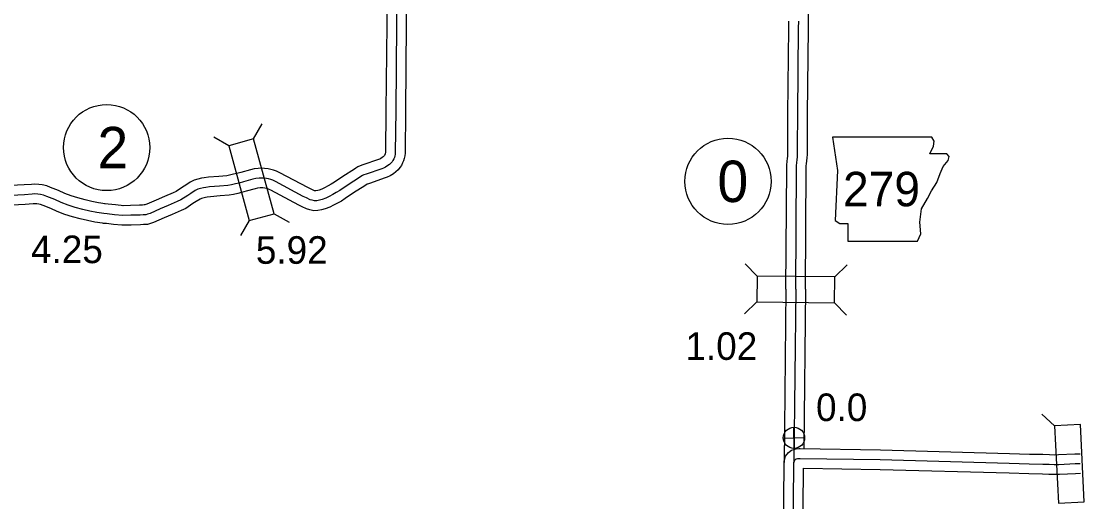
# Model space of a CAD drawing. Extents: x -83719 to 153526, y -11835 to 11446.
# Drawn here: x 5745 to 6285, y 166 to 411 of the extents above; entities that cross this region are included whole.
import ezdxf

# ---------------------------------------------------------------- set-up
doc = ezdxf.new("R2010")
doc.units = 0
for name, color, linetype in [('Level 10', 7, 'Continuous'), ('Level 11', 7, 'Continuous'), ('Level 20', 7, 'Continuous'), ('Level 21', 7, 'Continuous'), ('Level 25', 7, 'Continuous'), ('Level 26', 7, 'Continuous'), ('Level 27', 7, 'Continuous'), ('Level 58', 7, 'Continuous'), ('Level 59', 7, 'Continuous')]:
    doc.layers.add(name, color=color, linetype=linetype)

msp = doc.modelspace()

# ---------------------------------------------------------------- linework, layer by layer
at = {"layer": 'Level 10'}
msp.add_line((5797.35, 307.09), (5796.71, 307.11), dxfattribs=at)
for points in [[(5931.97, 432.22), (5931.82, 409.67), (5931.44, 365.73), (5931.23, 344.46), (5931.18, 344.02), (5931.12, 343.72), (5931.04, 343.45), (5930.91, 343.16), (5930.68, 342.69), (5930.59, 342.57), (5930.38, 342.31), (5930.04, 342), (5929.58, 341.65), (5928.81, 341.17), (5928.27, 340.91), (5927.69, 340.7), (5919.67, 337.9), (5918.37, 337.43), (5917.18, 336.92), (5916.03, 336.2), (5915.33, 335.77), (5909.39, 331.92), (5905.17, 329.08), (5903.54, 328.04), (5901.97, 327.16), (5900.08, 326.14), (5898.78, 325.48), (5897.43, 324.97), (5896.64, 324.76), (5895.68, 324.63), (5895.39, 324.61), (5895.04, 324.69), (5894.57, 324.82), (5893.21, 325.51), (5891.56, 326.31), (5877.27, 333.91), (5875.57, 334.7), (5874.08, 335.21), (5872.63, 335.6), (5871.31, 335.84), (5869.49, 336.13), (5867.85, 336.18), (5866.28, 336.08), (5864.18, 335.83), (5862.33, 335.41), (5857.38, 334.05), (5855.39, 333.48), (5853.6, 333.1), (5851.56, 332.61), (5850.23, 332.37), (5846.11, 332.07), (5840.97, 331.64), (5838.71, 331.37), (5837.4, 331.12), (5835.52, 330.69), (5833.63, 330.15), (5831.63, 329.14), (5829.27, 327.6), (5827.58, 326.52), (5824.35, 324.41), (5822.92, 323.72), (5818.41, 321.8), (5814.27, 319.98), (5809.38, 317.84), (5808.45, 317.57), (5808.11, 317.47), (5807.21, 317.42), (5805.75, 317.32), (5801.13, 317.2), (5797.06, 317.09)], [(5941.97, 432.13), (5941.82, 409.6), (5941.44, 365.64), (5941.22, 343.9), (5941.08, 342.47), (5940.82, 341.24), (5940.44, 339.97), (5939.97, 338.92), (5939.35, 337.65), (5938.57, 336.51), (5937.6, 335.36), (5936.48, 334.34), (5935.27, 333.41), (5933.66, 332.41), (5932.14, 331.67), (5931, 331.26), (5923.01, 328.47), (5922.05, 328.13), (5921.84, 328.04), (5921.27, 327.68), (5920.65, 327.3), (5914.9, 323.57), (5910.64, 320.71), (5908.69, 319.47), (5906.8, 318.4), (5904.71, 317.28), (5902.83, 316.32), (5900.45, 315.42), (5898.59, 314.94), (5896.69, 314.67), (5894.58, 314.54), (5892.6, 314.99), (5890.94, 315.45), (5888.77, 316.55), (5887.02, 317.4), (5872.78, 324.96), (5871.82, 325.42), (5871.17, 325.64), (5870.42, 325.84), (5869.62, 325.99), (5868.57, 326.15), (5868.02, 326.17), (5867.19, 326.12), (5865.9, 325.96), (5864.76, 325.7), (5860.08, 324.42), (5857.82, 323.77), (5855.82, 323.34), (5853.6, 322.81), (5851.47, 322.44), (5846.89, 322.1), (5841.99, 321.69), (5840.26, 321.48), (5839.44, 321.33), (5838, 321), (5837.3, 320.8), (5836.64, 320.47), (5834.69, 319.19), (5833, 318.12), (5829.27, 315.67), (5827.04, 314.61), (5822.39, 312.63), (5818.29, 310.82), (5812.83, 308.44), (5811.29, 307.98), (5809.78, 307.54), (5807.81, 307.44), (5806.22, 307.33), (5801.4, 307.21), (5797.35, 307.09)], [(5788.27, 317.98), (5784.74, 318.57), (5781.38, 319.22), (5777.97, 320.07), (5774.3, 321.02), (5770.89, 322.06), (5767.65, 323.29), (5764.41, 324.8), (5760.37, 326.4), (5758.36, 327.22), (5756.1, 327.78), (5754.29, 327.99), (5752.25, 328.12), (5750.55, 327.95), (5746.81, 327.68), (5722.8, 326.46)], [(5786.83, 308.09), (5782.98, 308.72), (5779.22, 309.45), (5775.5, 310.38), (5771.58, 311.4), (5767.65, 312.6), (5763.76, 314.07), (5760.46, 315.61), (5756.64, 317.12), (5755.25, 317.69), (5754.31, 317.92), (5753.39, 318.03), (5752.44, 318.09), (5751.41, 317.98), (5747.43, 317.69), (5723.33, 316.47)], [(5797.7, 317.06), (5793.48, 317.48), (5789.76, 317.87), (5787.89, 318.03)], [(5796.71, 307.11), (5792.47, 307.53), (5788.81, 307.91), (5787.02, 308.07)], [(6133.85, 103.91), (6134.59, 186.57), (6135.22, 189.14), (6136.75, 191.04), (6138.42, 192.28), (6140.67, 193.01), (6142.15, 193.02), (6142.73, 193.02), (6183.75, 192.45), (6249.62, 190.61), (6259.71, 190.28), (6266.62, 190.14), (6270.04, 190.05), (6272.46, 189.94), (6274.61, 190), (6282.87, 190.41), (6285.64, 190.45)], [(6143.85, 103.78), (6144.56, 182.99), (6183.54, 182.45), (6249.32, 180.61), (6259.45, 180.28), (6266.39, 180.14), (6269.67, 180.06), (6272.38, 179.93), (6275.02, 180.01), (6283.19, 180.41), (6285.74, 180.45)]]:
    msp.add_lwpolyline(points, dxfattribs=at)
at = {"layer": 'Level 11'}
for points in [[(6147.02, 411.25), (6147.39, 440.29)], [(6135.52, 274.47), (6135.9, 336.23), (6135.89, 337.87), (6136.06, 339.69), (6136.32, 341.29), (6136.42, 342.22), (6136.47, 343.45), (6136.46, 345.58), (6136.48, 347.57), (6136.55, 363.83), (6136.97, 407.73), (6137.02, 411.38)], [(6145.52, 274.4), (6145.9, 336.21), (6145.89, 337.44), (6145.98, 338.42), (6146.24, 339.96), (6146.4, 341.5), (6146.47, 343.27), (6146.46, 345.54), (6146.48, 347.48), (6146.55, 363.76), (6146.97, 407.62), (6147.02, 411.25)], [(6135.52, 274.49), (6134.59, 186)], [(6145.52, 274.38), (6144.66, 193.08)]]:
    msp.add_lwpolyline(points, dxfattribs=at)
at = {"layer": 'Level 20'}
for p, q in [((5863.94, 351.19), (5868.3, 358.84)), ((5851.21, 347.71), (5843.57, 352.06)), ((5861.67, 309.51), (5857.31, 301.87)), ((5874.4, 313), (5882.05, 308.64)), ((6120.79, 281.14), (6114.63, 287.43)), ((6160.39, 280.73), (6166.67, 286.88)), ((6120.65, 267.94), (6114.36, 261.79)), ((6160.25, 267.53), (6166.4, 261.24)), ((6272.58, 204.72), (6266.06, 210.64))]:
    msp.add_line(p, q, dxfattribs=at)
for points in [[(5851.21, 347.71), (5861.67, 309.51), (5874.4, 313), (5863.94, 351.19)], [(6120.65, 267.94), (6160.25, 267.53), (6160.39, 280.73), (6120.79, 281.14)], [(6272.58, 204.72), (6274.5, 165.17), (6287.69, 165.81), (6285.76, 205.36)]]:
    msp.add_lwpolyline(points, close=True, dxfattribs=at)
at = {"layer": 'Level 21'}
msp.add_lwpolyline([(6159.26, 352.06), (6161.8, 335.14), (6160.67, 309.48), (6162.93, 308.07), (6167.16, 308.07), (6167.16, 299.05), (6202.69, 299.05), (6204.38, 302.71), (6203.81, 308.63), (6204.66, 315.4), (6207.76, 320.76), (6209.74, 324.71), (6212.56, 328.94), (6214.25, 333.45), (6215.66, 337.11), (6218.2, 340.21), (6218.76, 342.19), (6217.63, 343.6), (6208.89, 343.6), (6210.86, 347.55), (6211.15, 350.08), (6209.98, 352.03)], close=True, dxfattribs=at)
at = {"layer": 'Level 26'}
for p, q in [((6139.73, 193.13), (6139.48, 203.98)), ((6134.18, 198.43), (6145.03, 198.68))]:
    msp.add_line(p, q, dxfattribs=at)
msp.add_circle((6139.61, 198.55), 5.43, dxfattribs=at)
at = {"layer": 'Level 27'}
for centre in [(5788.98, 346.76), (6105.95, 329.52)]:
    msp.add_circle(centre, 22, dxfattribs=at)
at = {"layer": 'Level 59'}
for points in [[(5936.97, 432.17), (5936.82, 409.63), (5936.44, 365.69), (5936.23, 344.18), (5936.13, 343.25), (5935.97, 342.48), (5935.74, 341.71), (5935.44, 341.04), (5935.01, 340.17), (5934.58, 339.54), (5933.99, 338.84), (5933.26, 338.17), (5932.43, 337.53), (5931.24, 336.79), (5930.21, 336.29), (5929.34, 335.98), (5921.34, 333.18), (5920.21, 332.78), (5919.51, 332.48), (5918.65, 331.94), (5917.99, 331.54), (5912.15, 327.75), (5907.9, 324.9), (5906.11, 323.75), (5904.39, 322.78), (5902.4, 321.71), (5900.8, 320.9), (5898.94, 320.19), (5897.61, 319.85), (5896.18, 319.65), (5894.99, 319.58), (5893.82, 319.84), (5892.76, 320.13), (5890.99, 321.03), (5889.29, 321.85), (5875.03, 329.43), (5873.69, 330.06), (5872.63, 330.42), (5871.53, 330.72), (5870.46, 330.92), (5869.03, 331.14), (5867.93, 331.17), (5866.74, 331.1), (5865.04, 330.89), (5863.55, 330.56), (5858.73, 329.24), (5856.6, 328.63), (5854.71, 328.22), (5852.58, 327.71), (5850.85, 327.4), (5846.5, 327.09), (5841.48, 326.67), (5839.48, 326.43), (5838.42, 326.22), (5836.76, 325.85), (5835.46, 325.48), (5834.14, 324.8), (5831.98, 323.39), (5830.29, 322.32), (5826.81, 320.04), (5824.98, 319.17), (5820.4, 317.21), (5816.28, 315.4), (5811.1, 313.14), (5809.87, 312.77), (5808.94, 312.5), (5807.51, 312.43), (5805.98, 312.32), (5801.26, 312.2), (5797.2, 312.09)], [(6140.52, 274.44), (6140.9, 336.22), (6140.89, 337.65), (6141.02, 339.05), (6141.28, 340.62), (6141.41, 341.86), (6141.47, 343.36), (6141.46, 345.56), (6141.48, 347.53), (6141.55, 363.8), (6141.97, 407.68), (6142.02, 411.32)], [(5787.46, 313.05), (5783.86, 313.65), (5780.3, 314.33), (5776.73, 315.22), (5772.94, 316.21), (5769.27, 317.33), (5765.71, 318.68), (5762.44, 320.21), (5758.51, 321.76), (5756.81, 322.45), (5755.21, 322.85), (5753.84, 323.01), (5752.34, 323.1), (5750.98, 322.97), (5747.12, 322.69), (5723.06, 321.47)], [(5797.2, 312.09), (5792.98, 312.5), (5789.29, 312.89), (5787.46, 313.05)], [(6140.52, 274.44), (6139.59, 185.95)], [(6138.85, 103.85), (6139.58, 185.94), (6139.81, 186.88), (6140.24, 187.41), (6140.74, 187.78), (6141.47, 188.02), (6142.17, 188.02), (6142.7, 188.02), (6183.64, 187.45), (6249.47, 185.61), (6259.58, 185.28), (6266.5, 185.14), (6269.86, 185.06), (6272.42, 184.93), (6274.82, 185.01), (6283.03, 185.41), (6285.69, 185.45)]]:
    msp.add_lwpolyline(points, dxfattribs=at)

# ---------------------------------------------------------------- texts
at = {"layer": 'Level 21'}
msp.add_text('279', height=17.6, dxfattribs=at).set_placement((6164.64, 316.78))
at = {"layer": 'Level 25'}
msp.add_text('0.0', height=14.08, dxfattribs=at).set_placement((6150.87, 207.11))
at = {"layer": 'Level 27'}
for s, p in [('2', (5784.26, 336.2)), ('0', (6100.57, 318.96))]:
    msp.add_text(s, height=21.12, dxfattribs=at).set_placement(p)
at = {"layer": 'Level 58'}
for s, p in [('4.25', (5750.35, 287.75)), ('5.92', (5865.07, 287.42)), ('1.02', (6084.23, 238.35))]:
    msp.add_text(s, height=14.08, dxfattribs=at).set_placement(p)

doc.saveas('drawing.dxf')
